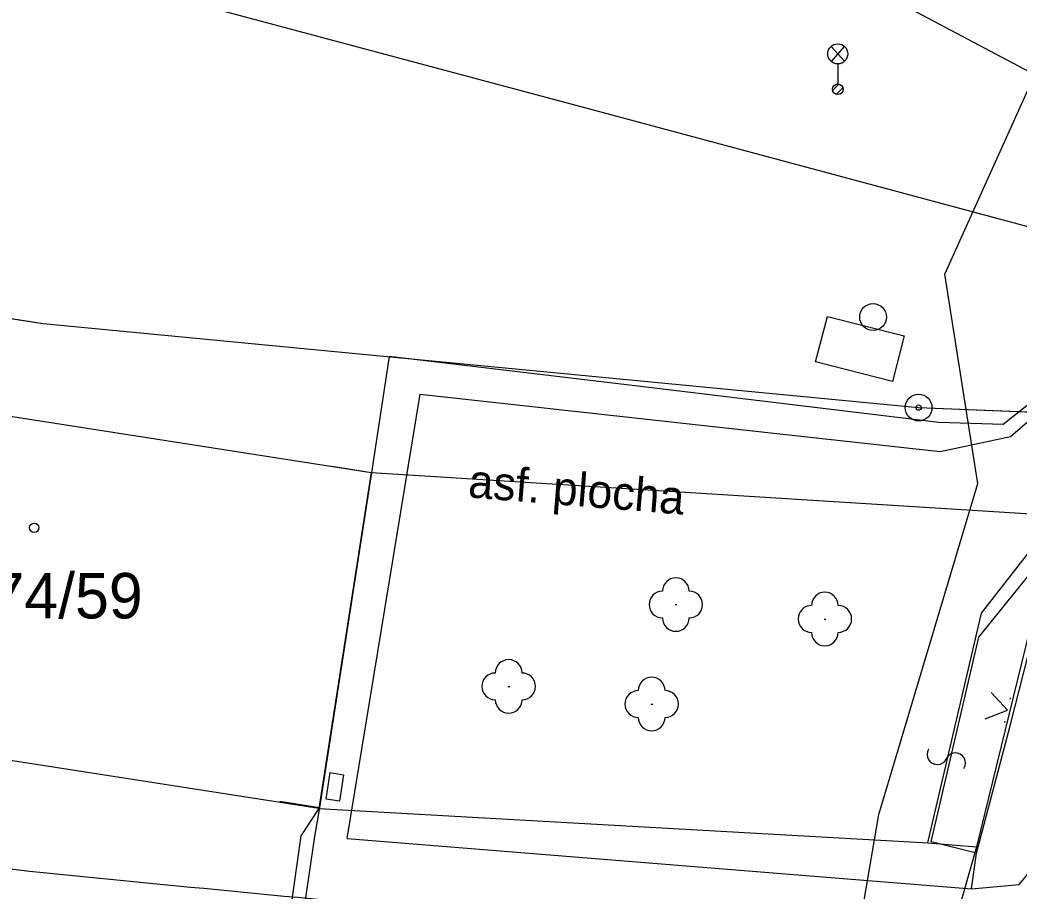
# Model space of a CAD drawing. Extents: x -469926 to -462499, y -1098642 to -1092733.
# Drawn here: x -465156.1 to -465118.77, y -1095112.91 to -1095080.36 of the extents above; entities that cross this region are included whole.
import ezdxf

# ---------------------------------------------------------------- set-up
doc = ezdxf.new("R2010")
doc.units = 0
for name, color, linetype in [('Vrstva 1', 7, 'Continuous'), ('Vrstva 11', 7, 'Continuous'), ('Vrstva 12', 7, 'Continuous'), ('Vrstva 13', 7, 'Continuous'), ('Vrstva 16', 7, 'Continuous'), ('Vrstva 24', 7, 'Continuous'), ('Vrstva 25', 7, 'Continuous'), ('Vrstva 28', 7, 'Continuous'), ('Vrstva 4', 7, 'Continuous'), ('Vrstva 50', 7, 'Continuous'), ('Vrstva 51', 7, 'Continuous'), ('Vrstva 55', 7, 'Continuous'), ('Vrstva 6', 7, 'Continuous'), ('Vrstva 62', 7, 'Continuous'), ('Vrstva 8', 7, 'Continuous'), ('Vrstva 9', 7, 'Continuous')]:
    doc.layers.add(name, color=color, linetype=linetype)

msp = doc.modelspace()

# ---------------------------------------------------------------- linework, layer by layer
at = {"layer": 'Vrstva 1'}
for p, q in [((-465185.22, -1095086.98), (-465155.24, -1095091.7)), ((-465185.22, -1095086.98), (-465155.24, -1095091.7)), ((-465155.24, -1095091.7), (-465122.52, -1095094.84)), ((-465155.24, -1095091.7), (-465122.52, -1095094.84)), ((-465167.03, -1095093.52), (-465142.98, -1095097.27)), ((-465167.03, -1095093.52), (-465142.98, -1095097.27)), ((-465122.52, -1095094.84), (-465117.54, -1095095.04)), ((-465122.52, -1095094.84), (-465117.54, -1095095.04)), ((-465142.98, -1095097.27), (-465144.94, -1095109.82)), ((-465142.98, -1095097.27), (-465144.94, -1095109.82)), ((-465142.98, -1095097.27), (-465117.33, -1095098.87)), ((-465142.98, -1095097.27), (-465117.33, -1095098.87)), ((-465117.33, -1095098.87), (-465120.36, -1095111.25)), ((-465117.33, -1095098.87), (-465120.36, -1095111.25)), ((-465144.94, -1095109.82), (-465168.94, -1095106.09)), ((-465144.94, -1095109.82), (-465168.94, -1095106.09)), ((-465120.36, -1095111.25), (-465122.6, -1095119.22)), ((-465120.36, -1095111.25), (-465122.6, -1095119.22))]:
    msp.add_line(p, q, dxfattribs=at)
at = {"layer": 'Vrstva 11'}
msp.add_lwpolyline([(-465269.38, -1095064.86), (-465263.07, -1095067.02), (-465254.95, -1095069.81), (-465223.36, -1095078.68), (-465217.18, -1095079.69), (-465197.02, -1095084.7), (-465185.22, -1095086.98), (-465155.24, -1095091.7), (-465122.52, -1095094.84), (-465117.54, -1095095.04)], dxfattribs=at)
at = {"layer": 'Vrstva 12'}
for p, q in [((-465142.301, -1095092.932), (-465142.971, -1095097.263)), ((-465142.301, -1095092.932), (-465142.971, -1095097.263)), ((-465132.391, -1095094.119), (-465142.301, -1095092.932)), ((-465132.391, -1095094.119), (-465142.301, -1095092.932)), ((-465116.965, -1095093.574), (-465119.357, -1095095.47)), ((-465116.965, -1095093.574), (-465119.357, -1095095.47)), ((-465121.767, -1095095.392), (-465132.391, -1095094.119)), ((-465121.767, -1095095.392), (-465132.391, -1095094.119)), ((-465119.357, -1095095.47), (-465121.767, -1095095.392)), ((-465119.357, -1095095.47), (-465121.767, -1095095.392)), ((-465144.906, -1095109.78), (-465145.091, -1095110.866)), ((-465144.906, -1095109.78), (-465145.091, -1095110.866)), ((-465145.091, -1095110.866), (-465146.013, -1095117.149)), ((-465145.091, -1095110.866), (-465146.013, -1095117.149))]:
    msp.add_line(p, q, dxfattribs=at)
at = {"layer": 'Vrstva 13'}
for p, q in [((-465119.089, -1095095.916), (-465116.474, -1095093.679)), ((-465119.089, -1095095.916), (-465116.474, -1095093.679)), ((-465143.874, -1095110.946), (-465141.153, -1095094.34)), ((-465143.874, -1095110.946), (-465141.153, -1095094.34)), ((-465141.153, -1095094.34), (-465121.714, -1095096.484)), ((-465141.153, -1095094.34), (-465121.714, -1095096.484)), ((-465121.714, -1095096.484), (-465119.089, -1095095.916)), ((-465121.714, -1095096.484), (-465119.089, -1095095.916)), ((-465120.275, -1095103.421), (-465117.34, -1095099.786)), ((-465120.275, -1095103.421), (-465117.34, -1095099.786)), ((-465119.096, -1095106.738), (-465117.34, -1095099.786)), ((-465119.096, -1095106.738), (-465117.34, -1095099.786)), ((-465122.05, -1095111.07), (-465120.275, -1095103.421)), ((-465122.05, -1095111.07), (-465120.275, -1095103.421)), ((-465120.354, -1095111.498), (-465119.096, -1095106.738)), ((-465120.354, -1095111.498), (-465119.096, -1095106.738)), ((-465143.874, -1095110.946), (-465120.543, -1095112.824)), ((-465143.874, -1095110.946), (-465120.543, -1095112.824)), ((-465120.354, -1095111.498), (-465122.05, -1095111.07)), ((-465120.354, -1095111.498), (-465122.05, -1095111.07)), ((-465120.543, -1095112.824), (-465120.354, -1095111.498)), ((-465120.543, -1095112.824), (-465120.354, -1095111.498)), ((-465118.768, -1095112.663), (-465117.994, -1095111.745)), ((-465118.768, -1095112.663), (-465117.994, -1095111.745)), ((-465120.543, -1095112.824), (-465118.768, -1095112.663)), ((-465120.543, -1095112.824), (-465118.768, -1095112.663))]:
    msp.add_line(p, q, dxfattribs=at)
at = {"layer": 'Vrstva 16'}
for p, q in [((-465121.538, -1095089.855), (-465115.788, -1095077.083)), ((-465121.538, -1095089.855), (-465115.788, -1095077.083)), ((-465120.306, -1095097.683), (-465121.538, -1095089.855)), ((-465120.306, -1095097.683), (-465121.538, -1095089.855)), ((-465124.003, -1095110.043), (-465120.306, -1095097.683)), ((-465124.003, -1095110.043), (-465120.306, -1095097.683)), ((-465127.699, -1095131.466), (-465124.003, -1095110.043)), ((-465127.699, -1095131.466), (-465124.003, -1095110.043))]:
    msp.add_line(p, q, dxfattribs=at)
at = {"layer": 'Vrstva 24'}
for radius in [0.5, 0.5, 0.1, 0.1]:
    msp.add_circle((-465122.52, -1095094.84), radius, dxfattribs=at)
at = {"layer": 'Vrstva 25'}
msp.add_circle((-465155.57, -1095099.33), 0.175, dxfattribs=at)
msp.add_circle((-465155.57, -1095099.33), 0.175, dxfattribs=at)
at = {"layer": 'Vrstva 28'}
msp.add_circle((-465124.222, -1095091.457), 0.5, dxfattribs=at)
msp.add_circle((-465124.222, -1095091.457), 0.5, dxfattribs=at)
at = {"layer": 'Vrstva 4'}
for p, q in [((-465120.17, -1095102.52), (-465117.33, -1095098.87)), ((-465120.17, -1095102.52), (-465117.33, -1095098.87)), ((-465122.18, -1095111.1), (-465120.17, -1095102.52)), ((-465122.18, -1095111.1), (-465120.17, -1095102.52)), ((-465144.94, -1095109.82), (-465145.61, -1095110.84)), ((-465144.94, -1095109.82), (-465145.61, -1095110.84)), ((-465144.94, -1095109.82), (-465122.18, -1095111.1)), ((-465144.94, -1095109.82), (-465122.18, -1095111.1)), ((-465145.61, -1095110.84), (-465146.5, -1095117.12)), ((-465145.61, -1095110.84), (-465146.5, -1095117.12)), ((-465122.18, -1095111.1), (-465120.36, -1095111.25)), ((-465122.18, -1095111.1), (-465120.36, -1095111.25))]:
    msp.add_line(p, q, dxfattribs=at)
at = {"layer": 'Vrstva 51'}
for centre, radius, start, end in [((-465121.829, -1095107.804), 0.376, 148.4604, 334.7715), ((-465121.829, -1095107.804), 0.376, 148.4604, 334.7715), ((-465121.829, -1095107.804), 0.376, 148.4604, 334.7715), ((-465121.829, -1095107.804), 0.376, 148.4604, 334.7715), ((-465121.146, -1095108.121), 0.377, 327.7843, 155.4475), ((-465121.146, -1095108.121), 0.377, 327.7843, 155.4475), ((-465121.146, -1095108.121), 0.377, 327.7843, 155.4475), ((-465121.146, -1095108.121), 0.377, 327.7843, 155.4475)]:
    msp.add_arc(centre, radius, start, end, dxfattribs=at)
at = {"layer": 'Vrstva 55'}
msp.add_spline([(-465270.291, -1095095.09), (-465242.887, -1095100.902), (-465199.855, -1095106.951), (-465170.688, -1095110.499), (-465159.748, -1095111.741), (-465143.719, -1095113.334)], degree=3, dxfattribs=at)
at = {"layer": 'Vrstva 6'}
for p, q in [((-465112.33, -1095085.507), (-465131.998, -1095075.069)), ((-465112.33, -1095085.507), (-465131.998, -1095075.069)), ((-465135.313, -1095083.554), (-465157.502, -1095077.616)), ((-465135.313, -1095083.554), (-465157.502, -1095077.616)), ((-465125.787, -1095081.344), (-465125.29, -1095081.9)), ((-465125.787, -1095081.344), (-465125.29, -1095081.9)), ((-465125.78, -1095081.908), (-465125.288, -1095081.348)), ((-465125.78, -1095081.908), (-465125.288, -1095081.348)), ((-465125.54, -1095081.997), (-465125.54, -1095082.747)), ((-465125.54, -1095081.997), (-465125.54, -1095082.747)), ((-465125.734, -1095082.987), (-465125.5, -1095082.752)), ((-465125.734, -1095082.987), (-465125.5, -1095082.752)), ((-465125.6, -1095083.136), (-465125.35, -1095082.886)), ((-465125.6, -1095083.136), (-465125.35, -1095082.886)), ((-465114.002, -1095089.273), (-465135.313, -1095083.554)), ((-465114.002, -1095089.273), (-465135.313, -1095083.554)), ((-465142.97, -1095097.263), (-465144.906, -1095109.78)), ((-465142.97, -1095097.263), (-465144.906, -1095109.78)), ((-465144.453, -1095097.034), (-465142.971, -1095097.263)), ((-465144.453, -1095097.034), (-465142.971, -1095097.263)), ((-465146.388, -1095109.551), (-465144.906, -1095109.78)), ((-465146.388, -1095109.551), (-465144.906, -1095109.78))]:
    msp.add_line(p, q, dxfattribs=at)
for centre, radius in [((-465125.541, -1095081.623), 0.374), ((-465125.541, -1095081.623), 0.374), ((-465125.54, -1095082.947), 0.2), ((-465125.54, -1095082.947), 0.2), ((-465125.54, -1095082.947), 0.2), ((-465125.54, -1095082.947), 0.2)]:
    msp.add_circle(centre, radius, dxfattribs=at)
at = {"layer": 'Vrstva 62'}
for p, q in [((-465126.375, -1095093.126), (-465125.928, -1095091.434)), ((-465126.375, -1095093.126), (-465125.928, -1095091.434)), ((-465125.928, -1095091.434), (-465123.062, -1095092.156)), ((-465125.928, -1095091.434), (-465123.062, -1095092.156)), ((-465123.062, -1095092.156), (-465123.498, -1095093.865)), ((-465123.062, -1095092.156), (-465123.498, -1095093.865)), ((-465123.498, -1095093.865), (-465126.375, -1095093.126)), ((-465123.498, -1095093.865), (-465126.375, -1095093.126))]:
    msp.add_line(p, q, dxfattribs=at)
at = {"layer": 'Vrstva 8'}
msp.add_lwpolyline([(-465144.508, -1095108.483), (-465144.014, -1095108.559), (-465144.167, -1095109.548), (-465144.662, -1095109.471), (-465144.508, -1095108.483)], dxfattribs=at)
msp.add_lwpolyline([(-465144.508, -1095108.483), (-465144.014, -1095108.559), (-465144.167, -1095109.548), (-465144.662, -1095109.471), (-465144.508, -1095108.483)], dxfattribs=at)
at = {"layer": 'Vrstva 9'}
for p, q in [((-465131.622, -1095102.202), (-465131.552, -1095102.202)), ((-465131.622, -1095102.202), (-465131.552, -1095102.202)), ((-465126.054, -1095102.742), (-465125.982, -1095102.742)), ((-465126.054, -1095102.742), (-465125.982, -1095102.742)), ((-465137.87, -1095105.261), (-465137.798, -1095105.261)), ((-465137.87, -1095105.261), (-465137.798, -1095105.261)), ((-465132.526, -1095105.92), (-465132.454, -1095105.92)), ((-465132.526, -1095105.92), (-465132.454, -1095105.92)), ((-465119.098, -1095105.736), (-465119.086, -1095105.687)), ((-465119.098, -1095105.736), (-465119.086, -1095105.687)), ((-465119.302, -1095106.613), (-465119.29, -1095106.564)), ((-465119.302, -1095106.613), (-465119.29, -1095106.564))]:
    msp.add_line(p, q, dxfattribs=at)
msp.add_lwpolyline([(-465120.038, -1095106.468), (-465119.194, -1095106.15), (-465119.812, -1095105.493)], dxfattribs=at)
msp.add_lwpolyline([(-465120.038, -1095106.468), (-465119.194, -1095106.15), (-465119.812, -1095105.493)], dxfattribs=at)
for centre, start, end in [((-465131.593, -1095101.701), 0, 180), ((-465131.593, -1095101.701), 0, 180), ((-465132.093, -1095102.201), 90, 270), ((-465132.093, -1095102.201), 90, 270), ((-465131.093, -1095102.201), 270, 90), ((-465131.093, -1095102.201), 270, 90), ((-465126.024, -1095102.241), 0, 180), ((-465126.024, -1095102.241), 0, 180), ((-465126.524, -1095102.741), 90, 270), ((-465126.524, -1095102.741), 90, 270), ((-465125.524, -1095102.741), 270, 90), ((-465125.524, -1095102.741), 270, 90), ((-465131.593, -1095102.701), 180, 0), ((-465131.593, -1095102.701), 180, 0), ((-465126.024, -1095103.241), 180, 0), ((-465126.024, -1095103.241), 180, 0), ((-465137.84, -1095104.76), 0, 180), ((-465137.84, -1095104.76), 0, 180), ((-465138.34, -1095105.26), 90, 270), ((-465138.34, -1095105.26), 90, 270), ((-465137.34, -1095105.26), 270, 90), ((-465137.34, -1095105.26), 270, 90), ((-465132.496, -1095105.419), 0, 180), ((-465132.496, -1095105.419), 0, 180), ((-465132.996, -1095105.919), 90, 270), ((-465132.996, -1095105.919), 90, 270), ((-465131.996, -1095105.919), 270, 90), ((-465131.996, -1095105.919), 270, 90), ((-465137.84, -1095105.76), 180, 0), ((-465137.84, -1095105.76), 180, 0), ((-465132.496, -1095106.419), 180, 0), ((-465132.496, -1095106.419), 180, 0)]:
    msp.add_arc(centre, 0.5, start, end, dxfattribs=at)

# ---------------------------------------------------------------- texts
at = {"layer": 'Vrstva 13'}
msp.add_text('asf. plocha', height=1.25, rotation=355.398, dxfattribs=at).set_placement((-465139.381, -1095098.192))
msp.add_text('asf. plocha', height=1.25, rotation=355.398, dxfattribs=at).set_placement((-465139.381, -1095098.192))
at = {"layer": 'Vrstva 50'}
msp.add_text('2574/59', height=1.7, dxfattribs=at).set_placement((-465159.735, -1095102.72))

doc.saveas('drawing.dxf')
